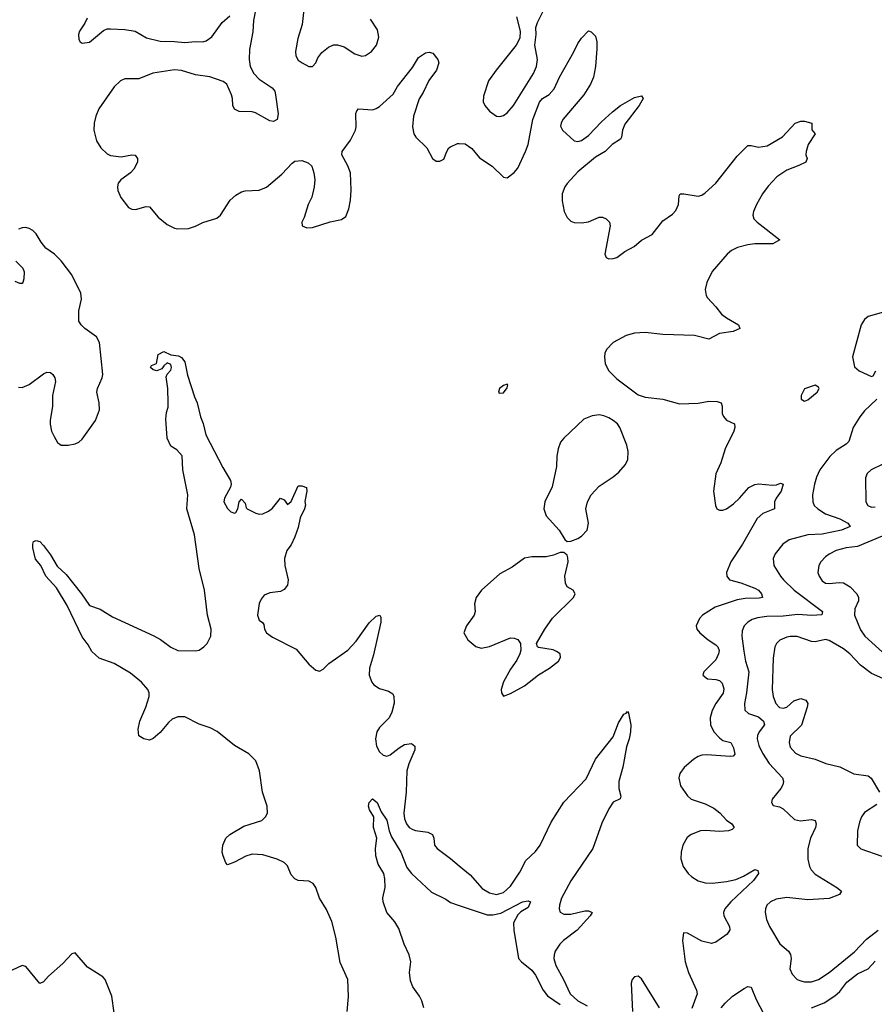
# Model space of a CAD drawing. Header units: inches. Extents: x 1550315 to 1685896, y 510706 to 640504.
# Tile 336 of 452: x 1617516 to 1622345, y 621910 to 627475. Entities that reach past the tile are written whole.
import ezdxf

# ---------------------------------------------------------------- set-up
doc = ezdxf.new("R2010")
doc.units = ezdxf.units.IN
doc.header["$MEASUREMENT"] = 0
doc.layers.add('B6612', color=7, linetype='Continuous')
doc.layers.add('B6622', color=7, linetype='Continuous')

msp = doc.modelspace()

# ---------------------------------------------------------------- linework, layer by layer
at = {"layer": 'B6612', "color": 5}
for points, elevation in [([(1619124, 627550), (1619112.7, 627447.3), (1619088, 627368), (1619074.4, 627294.4), (1619077.3, 627270), (1619090, 627246.8), (1619111.3, 627230), (1619150, 627210.8), (1619170, 627211), (1619189, 627230), (1619200.1, 627259.9), (1619223.7, 627290), (1619261.4, 627318.6), (1619290, 627331.7), (1619312.5, 627332.5), (1619350, 627321.1), (1619410, 627282.6), (1619450, 627268.8), (1619470, 627272.2), (1619504.4, 627295.6), (1619531.5, 627330), (1619544.9, 627375.1), (1619537.4, 627417.4), (1619497.4, 627477.4)], 640), ([(1617896.9, 627483.1), (1617884.5, 627455.5), (1617853.4, 627410), (1617848.2, 627390), (1617850, 627362), (1617858, 627350), (1617870, 627342.8), (1617910, 627348.4), (1617990, 627414.4), (1618010, 627422.6), (1618030, 627423.6), (1618110, 627419.2), (1618169.3, 627409.3), (1618232.1, 627372.1), (1618310, 627352.4), (1618390, 627351.8), (1618450, 627345), (1618510, 627351.2), (1618550, 627349.2), (1618570, 627355.3), (1618601.5, 627378.5), (1618660.9, 627459.1), (1618702.7, 627497.3)], 620), ([(1618847.7, 627527.7), (1618838, 627470), (1618834.1, 627405.9), (1618813.9, 627306.1), (1618812.4, 627250), (1618818, 627210), (1618839.6, 627170), (1618870, 627138), (1618942.6, 627090), (1618957.1, 627070), (1618961.5, 627050), (1618976.7, 626943.3), (1618970.7, 626910), (1618950, 626899.5), (1618930, 626902.9), (1618848.4, 626948.4), (1618830, 626953), (1618756.3, 626956.3), (1618729.8, 626969.8), (1618720.5, 626990), (1618718.7, 627030), (1618713, 627050), (1618685.6, 627110), (1618666.2, 627126.2), (1618590, 627151.4), (1618510, 627162.6), (1618430, 627187.5), (1618390, 627191), (1618268.1, 627171.9), (1618190, 627140.3), (1618110, 627140.7), (1618084.9, 627130), (1618050, 627094.4), (1617962.5, 626970), (1617945.5, 626930), (1617937, 626890), (1617934.8, 626850), (1617951, 626790), (1617975.5, 626750), (1618010, 626716.5), (1618030, 626707.9), (1618090, 626700.1), (1618150, 626710.2), (1618169, 626709), (1618182, 626690), (1618181.6, 626670), (1618161.1, 626630), (1618141.5, 626610), (1618087.1, 626570), (1618073.4, 626550), (1618068.4, 626530), (1618071.2, 626510), (1618088.3, 626470), (1618130, 626413.4), (1618150, 626403.2), (1618170, 626401.5), (1618230, 626419), (1618250, 626416.9), (1618298.6, 626358.6), (1618350, 626316.5), (1618390, 626296.5), (1618410, 626291.8), (1618470, 626293.7), (1618510, 626307), (1618551.8, 626328.2), (1618630, 626353.4), (1618650, 626370.4), (1618705.2, 626454.8), (1618737, 626483), (1618770, 626502.4), (1618790, 626508.1), (1618868.5, 626511.5), (1618910, 626528.9), (1618998, 626602), (1619055.6, 626664.4), (1619070, 626674.4), (1619110, 626678), (1619146.4, 626666.4), (1619167.4, 626647.4), (1619178.9, 626610), (1619183.6, 626570), (1619180.3, 626530), (1619167.6, 626472.4), (1619146.4, 626430), (1619123.8, 626356.2), (1619110.8, 626330), (1619111.3, 626310), (1619139.1, 626299.1), (1619170, 626300.5), (1619270, 626332.7), (1619334.2, 626345.8), (1619358, 626362), (1619375.1, 626404.9), (1619384.8, 626455.3), (1619388.7, 626511.3), (1619384.5, 626610), (1619370, 626649.5), (1619336.2, 626710), (1619338.4, 626730), (1619386.1, 626793.9), (1619413.6, 626850), (1619418, 626870), (1619415.3, 626944.7), (1619420.8, 626959.2), (1619430, 626970.4), (1619510, 626966), (1619530, 626971.8), (1619550, 626984.6), (1619627, 627053), (1619650, 627097.1), (1619735.7, 627204.3), (1619770, 627261), (1619810, 627286.8), (1619830, 627290.8), (1619850, 627286), (1619878.8, 627250), (1619884, 627230), (1619870.4, 627190), (1619828.5, 627131.5), (1619796.4, 627063.6), (1619772.4, 627027.6), (1619741.2, 626930), (1619734.9, 626870), (1619743.2, 626830), (1619754, 626810), (1619816.4, 626750), (1619848.2, 626690), (1619870, 626674.9), (1619890, 626674.9), (1619913.6, 626686.4), (1619929.5, 626730), (1619940.7, 626750), (1619950, 626757), (1619990, 626775.6), (1620000, 626775.2)], 620), ([(1617510, 625397.8), (1617530, 625395.5), (1617570, 625412.1), (1617650, 625472.9), (1617670, 625482.2), (1617690, 625481.5), (1617704.2, 625470), (1617714.4, 625450), (1617718.2, 625430), (1617702.3, 625350), (1617701, 625290), (1617687.6, 625210), (1617688.4, 625188.4), (1617696.2, 625150), (1617710, 625118.4), (1617730, 625084.4), (1617750, 625070.3), (1617790, 625070.2), (1617830, 625077.8), (1617850, 625087.6), (1617870, 625104.9), (1617943.8, 625210), (1617966.8, 625270), (1617965.6, 625310), (1617952.1, 625370), (1617955.1, 625390), (1617982.7, 625450), (1617985.3, 625470), (1617967, 625650), (1617950, 625682.2), (1617884.4, 625730), (1617862.6, 625750), (1617849.8, 625770), (1617849.8, 625829.8), (1617864.9, 625895.1), (1617862.4, 625930), (1617810, 626031.9), (1617750, 626111.7), (1617712.5, 626150), (1617663.9, 626183.9), (1617636.6, 626216.6), (1617610, 626264), (1617590, 626283.5), (1617570, 626294.7), (1617550, 626300.4), (1617530, 626299.2), (1617508.7, 626291.3)], 620), ([(1617494.9, 626110), (1617532.9, 626070), (1617540.9, 626050), (1617540.3, 626010), (1617534.4, 625990), (1617530, 625984.5), (1617516.4, 625983.6), (1617490, 625994.7)], 620), ([(1619367, 621870), (1619374.5, 621954.5), (1619371, 622051), (1619326, 622146), (1619302.9, 622290), (1619279, 622379), (1619250, 622446.6), (1619209.7, 622510), (1619189.7, 622570), (1619173.6, 622593.6), (1619150, 622605.7), (1619090, 622609.7), (1619070, 622618.7), (1619050, 622642.7), (1619030, 622693), (1619011.2, 622711.2), (1618970.5, 622730.5), (1618890, 622754.8), (1618830, 622759), (1618793.2, 622746.8), (1618730, 622713.3), (1618690, 622699), (1618681.2, 622710), (1618665.2, 622750), (1618660.9, 622770), (1618663.6, 622810), (1618680.9, 622850), (1618703.7, 622870), (1618782.2, 622917.8), (1618883.7, 622950), (1618905.6, 622970), (1618915.8, 622990), (1618913.7, 623030), (1618888.6, 623108.6), (1618870.3, 623230), (1618850, 623286.6), (1618810, 623326.3), (1618730, 623372.1), (1618632.3, 623452.3), (1618592.6, 623472.6), (1618530, 623494), (1618450, 623535.5), (1618410, 623535.2), (1618377.8, 623522.2), (1618356.3, 623503.7), (1618310, 623446), (1618270, 623412.3), (1618250, 623403.7), (1618218, 623410), (1618190, 623428), (1618186, 623466), (1618194.7, 623510), (1618228.5, 623590), (1618247.9, 623650), (1618248.2, 623670), (1618239.5, 623690), (1618204.1, 623730), (1618141.3, 623781.3), (1618050, 623835.4), (1617965.5, 623865.5), (1617923.3, 623903.3), (1617902.2, 623942.2), (1617870, 623986.3), (1617784.7, 624164.7), (1617724.8, 624264.8), (1617662.9, 624330), (1617636.2, 624390), (1617605.6, 624425.6), (1617589.6, 624490), (1617589.5, 624510.5), (1617594.6, 624525.4), (1617610, 624531), (1617630, 624526), (1617650, 624502.8), (1617690, 624450.5), (1617727.1, 624387.1), (1617778.7, 624338.7), (1617864.9, 624230), (1617910, 624164.7), (1617970, 624142.8), (1618039.9, 624099.9), (1618273.3, 623993.3), (1618311.4, 623971.4), (1618370, 623928.4), (1618410, 623910.7), (1618510, 623907.3), (1618530, 623910.8), (1618557.2, 623930), (1618576, 623950), (1618596.2, 623990), (1618598.5, 624030), (1618576.8, 624110), (1618559.5, 624250), (1618530, 624374), (1618504.2, 624564.2), (1618461.4, 624710), (1618467, 624790), (1618438, 624930), (1618434.5, 625010), (1618404.1, 625044.1), (1618370, 625065.2), (1618349.7, 625110), (1618342, 625218), (1618345.6, 625254.4), (1618355.3, 625284.7), (1618355.3, 625310), (1618353.2, 625390), (1618344, 625456), (1618348.7, 625471.3), (1618370, 625494), (1618373.2, 625510), (1618370, 625526), (1618350, 625535.3), (1618330, 625518), (1618318.8, 625501.2), (1618290.7, 625489.3), (1618270, 625495.3), (1618255.3, 625510), (1618260.2, 625519.8), (1618288.7, 625531.3), (1618298, 625582), (1618330, 625598.8), (1618370, 625580.7), (1618414.3, 625574.3), (1618430, 625565.5), (1618450, 625541), (1618464.9, 625464.9), (1618503.8, 625343.8), (1618518.8, 625310), (1618537.6, 625230), (1618552.5, 625192.5), (1618568.7, 625128.7), (1618663.6, 624943.6), (1618707, 624870), (1618710.6, 624849.4), (1618706.7, 624833.3), (1618672.4, 624770), (1618670.4, 624750), (1618690, 624713), (1618710, 624694), (1618730, 624686.8), (1618738, 624690), (1618748.7, 624710), (1618755.3, 624750), (1618770, 624764.7), (1618790, 624742), (1618796, 624716), (1618802, 624710), (1618850, 624685.5), (1618870, 624680.4), (1618890, 624682.4), (1618922.6, 624697.4), (1618945.4, 624714.6), (1618990, 624771.3), (1619010, 624762), (1619030, 624734), (1619050, 624751.3), (1619090, 624841), (1619110, 624840.7), (1619136, 624830), (1619139.1, 624810), (1619127.9, 624752.1), (1619130.8, 624730.8), (1619125.5, 624710), (1619100.6, 624659.4), (1619090, 624605.2), (1619070, 624552.7), (1619050, 624507.8), (1619026, 624474), (1619012, 624430), (1619014.6, 624390), (1619033.4, 624310), (1619030, 624279.3), (1619010, 624254), (1618990, 624243.6), (1618930, 624235.1), (1618897.8, 624222.2), (1618879.8, 624200.2), (1618870, 624176), (1618858.9, 624110), (1618870, 624081.6), (1618888.7, 624068.7), (1618895.8, 624055.8), (1618900.2, 624030), (1618911.2, 624010), (1618944.4, 623984.4), (1619077.5, 623917.5), (1619150, 623833.1), (1619190, 623799.3), (1619210, 623793.4), (1619230, 623804.9), (1619263.1, 623836.9), (1619370, 623911.8), (1619416.8, 623963.2), (1619490, 624066.4), (1619530, 624103), (1619551, 624110), (1619557.1, 624097.1), (1619557, 624070), (1619515.6, 623884.4), (1619493.4, 623810), (1619491.6, 623770), (1619505.3, 623730), (1619516.5, 623716.5), (1619550, 623694.9), (1619599.9, 623679.9), (1619624.1, 623664.1), (1619630.4, 623650), (1619631.6, 623611.6), (1619618.2, 623561.8), (1619603.6, 623530), (1619550, 623475.4), (1619534.4, 623450), (1619526.3, 623410), (1619533, 623370), (1619550, 623337), (1619570, 623318.9), (1619590, 623312), (1619610, 623320.3), (1619659.4, 623360.6), (1619690, 623379), (1619730, 623383.7), (1619748.2, 623370), (1619748.6, 623348.6), (1619714.4, 623270), (1619704, 623230), (1619700.3, 623110), (1619686.4, 622990), (1619690, 622959.1), (1619701.8, 622930), (1619717.7, 622910), (1619737.7, 622897.7), (1619752.2, 622892.2), (1619823.1, 622883.1), (1619848.9, 622870), (1619855.9, 622850), (1619859.1, 622810), (1619875.8, 622790), (1619950, 622735), (1620000, 622693.5)], 580), ([(1619799.4, 621890), (1619788.4, 621930), (1619775.8, 621955.8), (1619737.8, 622010), (1619723.5, 622043.5), (1619719.5, 622090), (1619725.4, 622150), (1619717.2, 622190), (1619688.2, 622250), (1619658.4, 622338.4), (1619636.3, 622376.3), (1619590, 622428.5), (1619570, 622488.7), (1619568.5, 622511.5), (1619582, 622570), (1619579.5, 622619.5), (1619572.7, 622650), (1619542, 622702), (1619529.3, 622750), (1619527.3, 622790), (1619533.3, 622850), (1619515.1, 622910), (1619516.2, 622970), (1619492.7, 623010), (1619487, 623030), (1619490, 623051.3), (1619510, 623071.3), (1619536.3, 623050), (1619558.9, 622998.9), (1619590, 622950.5), (1619604.6, 622890), (1619617.4, 622857.4), (1619670.2, 622770), (1619703.9, 622683.9), (1619730.3, 622650.3), (1619843.4, 622543.4), (1619923.7, 622503.7), (1619950, 622486), (1620000, 622469.2)], 560), ([(1618050, 621862.7), (1618036.5, 621956.5), (1617999.6, 622050), (1617985.2, 622065.2), (1617899.8, 622119.8), (1617830, 622202), (1617810, 622195.3), (1617759.4, 622140.6), (1617679.1, 622070), (1617650, 622038), (1617630, 622027), (1617550, 622123.7), (1617530, 622129.5), (1617420.8, 622079.2)], 620)]:
    msp.add_lwpolyline(points, dxfattribs=dict(at, elevation=elevation))
at = {"layer": 'B6622', "color": 5}
for points, elevation in [([(1620323.8, 627490), (1620344, 627410), (1620342.8, 627370), (1620322, 627330), (1620208, 627190), (1620164.9, 627130), (1620137.5, 627042.5), (1620135.5, 627010), (1620143.8, 626990), (1620170, 626957.1), (1620210, 626928.5), (1620230, 626926.7), (1620250, 626934), (1620270, 626948.7), (1620306.6, 626990), (1620418.8, 627170), (1620435.8, 627210), (1620441, 627250), (1620426.6, 627330), (1620434.5, 627390), (1620432, 627430), (1620441, 627459), (1620476.9, 627530)], 640), ([(1620000, 626775.2), (1620033.9, 626773.9), (1620070, 626746.4), (1620113.9, 626693.9), (1620186.3, 626646.3), (1620250, 626584), (1620270, 626580.5), (1620310, 626610.3), (1620330, 626636), (1620374.7, 626730), (1620389.2, 626770), (1620415, 626910), (1620452.4, 627007.6), (1620470, 627029.1), (1620508.4, 627051.6), (1620535.6, 627084.4), (1620565.7, 627150), (1620647.5, 627292.5), (1620670, 627340.7), (1620690, 627370.7), (1620730, 627411.3), (1620745.4, 627405.4), (1620770, 627382), (1620776.3, 627350), (1620777.6, 627310), (1620770.3, 627210.3), (1620758, 627150), (1620741.2, 627110), (1620703.5, 627050), (1620585.1, 626910), (1620574.8, 626890), (1620572.4, 626872.4), (1620583.1, 626850), (1620649.4, 626789.4), (1620670, 626786.7), (1620690, 626792.5), (1620730, 626819.8), (1620803.4, 626896.6), (1620865.6, 626954.4), (1620910, 626988.9), (1620990, 627035.8), (1621030, 627044.7), (1621038.8, 627030), (1621016.4, 626990), (1620936.1, 626883.9), (1620922.3, 626850), (1620915.8, 626810), (1620910, 626799.3), (1620863, 626770), (1620823.8, 626730), (1620770, 626698.5), (1620670, 626614.4), (1620610, 626549.7), (1620596.8, 626530), (1620582.2, 626490), (1620582, 626450), (1620593.4, 626390), (1620610, 626357), (1620630, 626336.9), (1620650, 626327.8), (1620690, 626326.3), (1620730, 626333.1), (1620790, 626358.3), (1620810, 626358.3), (1620830.4, 626350), (1620848.5, 626330), (1620852.2, 626310), (1620821.5, 626150), (1620830, 626130.6), (1620844.1, 626124.1), (1620870, 626124.2), (1620890, 626130.3), (1620935.9, 626164.1), (1620987.5, 626192.5), (1621030, 626228.2), (1621090, 626261.6), (1621150, 626338), (1621203.8, 626376.2), (1621223.3, 626396.7), (1621238.7, 626430), (1621241.6, 626478.4), (1621248.7, 626490), (1621269.6, 626490.4), (1621350, 626477), (1621370, 626483.1), (1621390, 626495.8), (1621450, 626550.3), (1621570, 626702.8), (1621630, 626762.8), (1621650, 626763), (1621690, 626753.7), (1621738.9, 626761.1), (1621827, 626813), (1621898, 626890), (1621930, 626901), (1621950, 626901), (1621991.3, 626890), (1621992.7, 626852.7), (1622010.8, 626830), (1621970.4, 626770), (1621959.1, 626730), (1621958.8, 626710), (1621964.7, 626690), (1621958, 626670), (1621918, 626650), (1621850, 626625.1), (1621793.9, 626586.1), (1621745.8, 626534.2), (1621712.7, 626490), (1621679, 626430), (1621663.1, 626390), (1621659.5, 626370), (1621664.4, 626350), (1621682.4, 626330), (1621812, 626230), (1621771.5, 626208.5), (1621670, 626207.1), (1621630, 626202), (1621572.8, 626187.2), (1621537.6, 626170), (1621513.1, 626150), (1621428.7, 626051.3), (1621398.9, 625990), (1621388.4, 625950), (1621395.1, 625915.1), (1621402.3, 625902.3), (1621450, 625852.7), (1621482.4, 625810), (1621509.2, 625789.2), (1621577.3, 625750), (1621586, 625730), (1621547.1, 625712.9), (1621470, 625701.7), (1621410, 625669.6), (1621329.7, 625689.7), (1621150, 625695.3), (1621050, 625707.6), (1620990, 625703.5), (1620943, 625690), (1620870.4, 625650), (1620831.8, 625610), (1620822.7, 625590), (1620819.6, 625570), (1620824, 625530), (1620844.2, 625490), (1620890, 625444.2), (1621010, 625353.7), (1621050, 625341.7), (1621150, 625330.4), (1621243.4, 625303.4), (1621350, 625308), (1621410, 625318.7), (1621457.3, 625317.3), (1621478.8, 625310), (1621484.9, 625290), (1621486, 625250), (1621492.2, 625232.2), (1621510, 625210.7), (1621554.8, 625190), (1621557.1, 625170), (1621551.8, 625150), (1621502.3, 625050), (1621476.9, 624970), (1621450, 624909), (1621437, 624810), (1621447.7, 624730), (1621456, 624710), (1621470, 624702), (1621490, 624703.1), (1621510, 624710.3), (1621550, 624739.1), (1621582.7, 624770), (1621636.2, 624830), (1621670, 624848.8), (1621690, 624851.3), (1621770, 624843.7), (1621793.3, 624846.7), (1621815.9, 624855.9), (1621830.5, 624850.5), (1621819.5, 624810), (1621790.3, 624770), (1621781.3, 624750), (1621782, 624710), (1621715.9, 624684.1), (1621683.4, 624656.6), (1621600.9, 624510), (1621535.2, 624410), (1621510.2, 624350), (1621511.5, 624330), (1621527, 624310), (1621590, 624292.6), (1621670, 624261.3), (1621690.2, 624250), (1621707.6, 624230), (1621712.4, 624210), (1621695.1, 624204.9), (1621616, 624204), (1621570, 624196.9), (1621444.9, 624155.1), (1621374.9, 624110), (1621357.1, 624090), (1621339.3, 624050), (1621343, 624030), (1621358.4, 624010), (1621406, 623970), (1621450, 623942.4), (1621461.2, 623930), (1621467.7, 623910), (1621465.4, 623890), (1621450, 623856.9), (1621381, 623790), (1621376, 623770), (1621402, 623750), (1621450, 623746.5), (1621470, 623740.3), (1621485.2, 623725.2), (1621493.9, 623693.9), (1621491.2, 623668.8), (1621449.7, 623610.3), (1621428.3, 623570), (1621416.8, 623530), (1621418.8, 623490), (1621438.4, 623450), (1621470, 623415.3), (1621490, 623402), (1621534.3, 623390), (1621550, 623360.5), (1621556.7, 623323.3), (1621547.9, 623312.1), (1621530.1, 623309.9), (1621399.5, 623320.5), (1621370, 623317.8), (1621350, 623310.8), (1621324.7, 623295.3), (1621270, 623248.3), (1621245.6, 623214.4), (1621240.8, 623190), (1621250, 623145.5), (1621290, 623087.8), (1621310.4, 623070), (1621390, 623043.8), (1621437.9, 623017.9), (1621471.8, 622991.8), (1621510, 622950.4), (1621540.7, 622930), (1621554, 622910), (1621541.6, 622898.4), (1621522, 622890), (1621472.2, 622887.8), (1621390, 622893.1), (1621362.8, 622890), (1621310, 622870.8), (1621287.9, 622852.1), (1621263.2, 622810), (1621253.8, 622770), (1621252.5, 622732.5), (1621264.4, 622690), (1621292.6, 622650), (1621313.1, 622630), (1621350, 622608.6), (1621390, 622596.8), (1621430, 622595.4), (1621510, 622603.9), (1621563.5, 622616.5), (1621606.4, 622633.6), (1621670, 622671.6), (1621687.3, 622667.3), (1621690.4, 622650), (1621663.2, 622610), (1621534.5, 622490), (1621501.3, 622450), (1621493.8, 622430), (1621495.2, 622410), (1621526, 622350), (1621528.5, 622331.5), (1621513.4, 622306.6), (1621450, 622261.6), (1621425.3, 622254.7), (1621370, 622267.4), (1621290, 622311.6), (1621266.6, 622313.4), (1621261.7, 622270), (1621276.5, 622150), (1621295, 622090), (1621341.1, 621990), (1621343.7, 621970), (1621313.1, 621886.9)], 620), ([(1622490, 625847.6), (1622310, 625798), (1622290, 625781.2), (1622270.4, 625750), (1622221.6, 625570), (1622232.8, 625512.8), (1622258.8, 625490), (1622330, 625457.3), (1622338, 625462), (1622354, 625490)], 640), ([(1622358.9, 625330), (1622290, 625264.7), (1622262.9, 625230), (1622225.8, 625170), (1622200.2, 625090), (1622185.1, 625074.9), (1622130, 625040.4), (1622094.4, 625005.6), (1622038, 624930), (1622019.3, 624890), (1622006.8, 624850), (1621996.5, 624790), (1621997.6, 624750), (1622006, 624730), (1622025.5, 624710), (1622070, 624682.5), (1622150, 624654.7), (1622195.8, 624630), (1622208.4, 624610), (1622159.3, 624590), (1622050, 624568.1), (1621970, 624562.6), (1621864.7, 624535.3), (1621828.2, 624510), (1621784.8, 624455.2), (1621772.7, 624430), (1621777.6, 624390), (1621814.3, 624330), (1621831.4, 624310), (1621893, 624250), (1622053.1, 624130), (1622048.4, 624111.6), (1621991.6, 624108.4), (1621912.5, 624112.5), (1621830, 624103), (1621738.1, 624101.9), (1621685.4, 624094.6), (1621655.2, 624084.8), (1621630, 624069.7), (1621610.2, 624049.8), (1621598.7, 624021.3), (1621595.6, 623990), (1621606.9, 623906.9), (1621617.7, 623850), (1621635.8, 623790), (1621622.2, 623670), (1621610.9, 623610), (1621612.8, 623572.8), (1621633.6, 623553.6), (1621690, 623534.5), (1621719.8, 623510), (1621723.8, 623490), (1621693.6, 623450), (1621684.4, 623430), (1621684, 623410), (1621693.1, 623373.1), (1621714, 623330), (1621751, 623271), (1621826.2, 623190), (1621832.7, 623170), (1621828.3, 623150), (1621816.2, 623130), (1621767.7, 623070), (1621764, 623050), (1621774.4, 623034.4), (1621810, 623025.7), (1621830, 623014.6), (1621893.8, 622953.8), (1621927.3, 622947.3), (1621990, 622955.6), (1622010.4, 622950), (1622017, 622930), (1622012.9, 622910), (1621983.8, 622850), (1621969.3, 622790), (1621969.1, 622730), (1621978.5, 622690), (1621988, 622670), (1622010, 622645.8), (1622134, 622570), (1622159.1, 622550), (1622148, 622530), (1622090, 622507.4), (1621970, 622500.9), (1621850, 622513.4), (1621790, 622504.2), (1621759.3, 622490), (1621738, 622470), (1621730.3, 622450), (1621729.1, 622430.9), (1621736.2, 622390), (1621753.4, 622350), (1621811.7, 622251.7), (1621859.6, 622210), (1621871.5, 622191.5), (1621874.5, 622170), (1621868.2, 622110), (1621880, 622080), (1621910, 622051.3), (1621930, 622042.3), (1621950, 622036.8), (1621990, 622037.1), (1622030, 622051), (1622090, 622090.2), (1622233.1, 622206.8), (1622300.8, 622279.2), (1622367.4, 622330)], 640), ([(1622390, 624961), (1622327.7, 624930), (1622304.9, 624910), (1622294.9, 624885.1), (1622296.5, 624750), (1622308.4, 624728.4), (1622330, 624718.9), (1622350, 624722.4)], 660), ([(1622390, 624555.6), (1622250, 624498.2), (1622186, 624490), (1622130, 624474.8), (1622090, 624454.2), (1622070, 624438.5), (1622042.7, 624410), (1622031.5, 624390), (1622026.2, 624350), (1622032.7, 624330), (1622050, 624303.7), (1622070, 624290.3), (1622090, 624287.8), (1622146.1, 624293.9), (1622170, 624291.5), (1622209.4, 624269.4), (1622245.5, 624230), (1622255.2, 624210), (1622255.6, 624190), (1622234.7, 624145.3), (1622232.9, 624110), (1622267.2, 624027.2), (1622291.1, 623990), (1622410, 623883.7)], 660), ([(1622410, 623743.1), (1622330, 623779.8), (1622267.5, 623827.5), (1622206.6, 623890), (1622170, 623919.8), (1622090, 623967.1), (1622070, 623972.8), (1622010, 623958.3), (1621990, 623959.7), (1621910, 623988.7), (1621870, 623988.6), (1621850, 623984.7), (1621812.1, 623967.9), (1621792.2, 623950), (1621782.3, 623930), (1621773.5, 623866.5), (1621768.8, 623690), (1621774, 623650), (1621788.4, 623610), (1621808.5, 623588.5), (1621830, 623583.8), (1621850.5, 623589.5), (1621890, 623626), (1621930, 623638.7), (1621957.3, 623630), (1621968.5, 623610), (1621966.3, 623590), (1621932.9, 623487.1), (1621870, 623425.2), (1621863.1, 623390), (1621870, 623364), (1621900.5, 623330), (1621930, 623315.3), (1622010, 623295.8), (1622071.8, 623271.8), (1622150, 623251.8), (1622230, 623212), (1622310, 623201.3), (1622327.7, 623187.8), (1622374.4, 623110)], 660), ([(1620000, 622693.5), (1620062, 622642), (1620130, 622565.5), (1620170, 622540.8), (1620210, 622530.8), (1620250, 622541.9), (1620290, 622578.4), (1620343, 622657), (1620376.4, 622723.6), (1620430, 622773.1), (1620456.7, 622810), (1620519.7, 622940.3), (1620590, 623053.1), (1620716.1, 623183.9), (1620770, 623295.3), (1620870, 623421), (1620899.7, 623500.3), (1620929.6, 623550), (1620943.7, 623556.3), (1620950, 623564.7), (1620955.9, 623555.9), (1620968.4, 623490), (1620967.2, 623450), (1620960.3, 623410), (1620944.9, 623364.9), (1620924.7, 623250), (1620902, 623170), (1620900.8, 623130), (1620912.5, 623087.5), (1620908.9, 623071.1), (1620870, 623051.9), (1620844.8, 623015.2), (1620806.2, 622933.8), (1620754.6, 622790), (1620630, 622608.5), (1620577.8, 622510), (1620567.1, 622470), (1620565.2, 622450), (1620570.2, 622430.2), (1620590, 622419.7), (1620630, 622419.4), (1620710, 622439), (1620730, 622439.2), (1620750.3, 622430), (1620739.6, 622410), (1620666.8, 622330), (1620588.7, 622271.3), (1620567.4, 622250), (1620541.2, 622210), (1620535.7, 622190), (1620534.6, 622170), (1620545, 622130), (1620589.6, 622049.6), (1620626.8, 621970), (1620670, 621930.1), (1620722.4, 621902.4)], 580), ([(1622359.9, 623040.1), (1622290, 622993.6), (1622272.4, 622970), (1622260.5, 622939.5), (1622250.3, 622890), (1622248.2, 622810), (1622268.1, 622788.1), (1622387.6, 622747.6)], 660), ([(1620000, 622469.2), (1620156.7, 622416.7), (1620190, 622416.5), (1620234.1, 622425.9), (1620358, 622490), (1620390, 622496), (1620402, 622490), (1620390, 622458), (1620347.5, 622432.5), (1620330, 622415.3), (1620306, 622370), (1620308, 622330), (1620334, 622170), (1620350.8, 622150), (1620410, 622103), (1620430, 622074.9), (1620473.7, 621990), (1620499.1, 621959.1), (1620570, 621908.8)], 560), ([(1621989.9, 621890.1), (1622061.3, 621918.7), (1622121.5, 621958.5), (1622150, 621983.5), (1622190, 622035.5), (1622250, 622082.5), (1622310, 622111), (1622350, 622153.7)], 620), ([(1621130.7, 621890.7), (1621030, 622055.1), (1621010, 622069.4), (1620990, 622066), (1620976.3, 622050), (1620970.4, 622030), (1620979, 621870)], 620), ([(1621479.6, 621890), (1621502.4, 621917.6), (1621544.1, 621955.9), (1621610, 621999.1), (1621630, 622010.2), (1621650, 622006.4), (1621677.8, 621937.8), (1621718.6, 621858.6)], 620)]:
    msp.add_lwpolyline(points, dxfattribs=dict(at, elevation=elevation))
for points, elevation in [([(1620270, 625414), (1620250, 625408), (1620226.8, 625390), (1620222, 625370), (1620224.7, 625364.7), (1620250, 625366), (1620270, 625394), (1620274, 625410)], 620), ([(1622010, 625408.7), (1621950, 625388), (1621931.3, 625350), (1621932, 625330), (1621950, 625318), (1621970, 625326), (1622022, 625370), (1622034, 625390), (1622030, 625398)], 640), ([(1620790, 625240.7), (1620750, 625236.4), (1620703.1, 625216.9), (1620590.3, 625109.7), (1620572.2, 625087.8), (1620558.4, 625050), (1620551.5, 625008.5), (1620549, 624949), (1620524.8, 624835.2), (1620483.6, 624750), (1620478, 624710), (1620490.4, 624670), (1620563.8, 624590), (1620596.3, 624536.3), (1620610, 624526), (1620630, 624526.8), (1620670, 624542), (1620690, 624555.5), (1620722, 624590), (1620729.6, 624630), (1620715.1, 624710), (1620724.2, 624750), (1620744.7, 624790), (1620790, 624837.6), (1620869.7, 624890.3), (1620902, 624918), (1620938.7, 624961.3), (1620952.7, 624990), (1620954.2, 625034.2), (1620947.3, 625070), (1620908, 625170), (1620893.3, 625190), (1620869.6, 625210), (1620845.4, 625225.4), (1620816.4, 625236.4)], 620), ([(1620590, 624464), (1620570, 624462.7), (1620532.1, 624447.9), (1620490, 624438.7), (1620410, 624439.7), (1620368.5, 624431.5), (1620298.9, 624381.1), (1620230, 624343.1), (1620126, 624250), (1620096.1, 624210), (1620086.5, 624173.5), (1620089.2, 624130), (1620084.7, 624110), (1620040.3, 624050), (1620026, 624010), (1620048.4, 623970), (1620093.2, 623933.2), (1620123.7, 623923.7), (1620170, 623933.2), (1620290, 623980.9), (1620310, 623980.3), (1620330, 623972.7), (1620345.5, 623950), (1620347.9, 623912.1), (1620342, 623890), (1620325.1, 623854.9), (1620290, 623805.2), (1620250, 623732.7), (1620237.3, 623690), (1620238.8, 623670), (1620250, 623651.3), (1620290, 623667.7), (1620369.4, 623710), (1620447.7, 623772.3), (1620510, 623810.4), (1620560.9, 623850), (1620572.3, 623870), (1620569.3, 623890), (1620550, 623904.5), (1620530, 623913.3), (1620446.8, 623926.8), (1620442, 623930), (1620437.2, 623950), (1620483.1, 624030), (1620527.5, 624092.5), (1620645.6, 624210), (1620655.1, 624230), (1620644, 624250), (1620610, 624269.5), (1620600.5, 624290), (1620596.9, 624330), (1620614.7, 624410), (1620613.8, 624433.8), (1620609.4, 624449.4)], 620)]:
    msp.add_lwpolyline(points, close=True, dxfattribs=dict(at, elevation=elevation))

doc.saveas('drawing.dxf')
